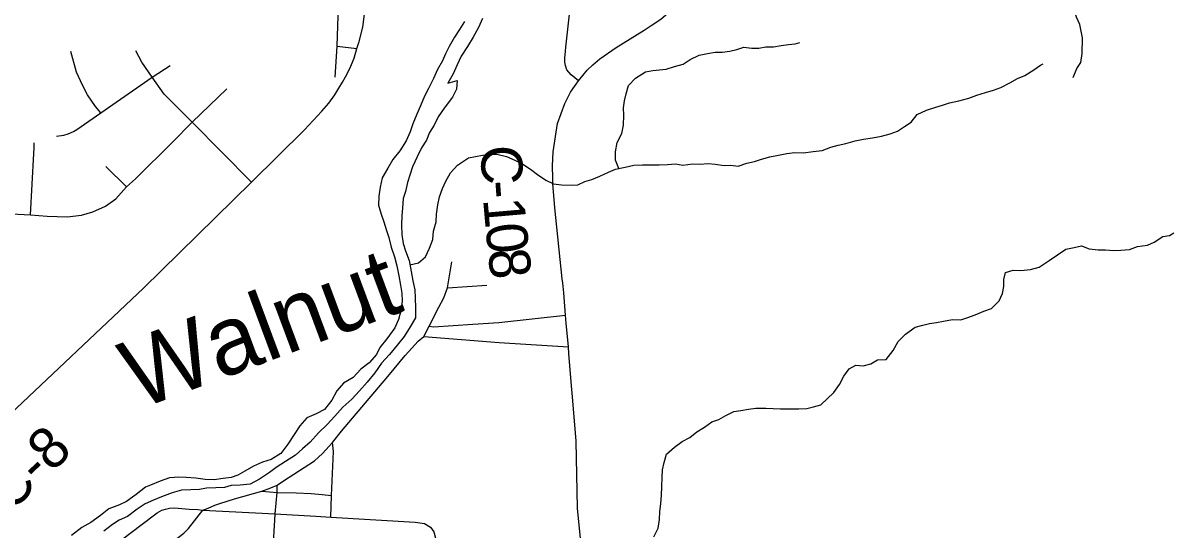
# Model space of a CAD drawing. Extents: x 114843 to 284848, y 317643 to 566895.
# Drawn here: x 232630 to 241023, y 425802 to 429497 of the extents above; entities that cross this region are included whole.
import ezdxf

# ---------------------------------------------------------------- set-up
doc = ezdxf.new("R2010")
doc.units = 0
for name, color, linetype in [('GM_X_City_Street', 7, 'Continuous'), ('GM_X_County_Road', 7, 'Continuous'), ('GM_X_County_Road_Text', 7, 'Continuous'), ('GM_X_Major_River', 7, 'Continuous'), ('GM_X_Major_River_Text', 7, 'Continuous'), ('GM_X_Minor_River', 7, 'Continuous'), ('GM_X_Township_Road', 7, 'Continuous')]:
    doc.layers.add(name, color=color, linetype=linetype)

msp = doc.modelspace()

# ---------------------------------------------------------------- linework, layer by layer
at = {"layer": 'GM_X_City_Street'}
for p, q in [((234920.5, 429328.2), (235064.7, 429311)), ((233572.8, 429102), (233703.2, 429186.4)), ((233863, 428774.6), (234117.3, 429016.6)), ((233385.6, 428302.1), (233233.8, 428451.7))]:
    msp.add_line(p, q, dxfattribs=at)
for points in [[(234907.4, 429101.5), (234920.5, 429328.2), (234939.7, 429916), (234954.3, 430287.1)], [(236680, 429076.1), (236626.7, 429119.7), (236596.7, 429155.8), (236585.8, 429186.6), (236580.2, 429212.8), (236580.6, 429241.9), (236585.6, 429292.5), (236589.5, 429322.1), (236624.1, 429648.6), (236625.6, 429662.8), (236656.3, 429880.2)], [(240287.9, 429099.2), (240315, 429166), (240344.4, 429208.7), (240352.4, 429274.5), (240355.8, 429389), (240336, 429486.5), (240312.3, 429539.3), (240290.6, 429600.7), (240273.3, 429645.1), (240277.1, 429710.9), (240291.5, 429778.9)], [(233197.2, 428841.7), (233159.6, 428889.7), (233101.7, 428972.8), (233063.8, 429043.5), (233020.8, 429139.1), (232978.6, 429289.6)], [(234297.4, 428337.5), (233863, 428774.6), (233659, 428977.6), (233572.8, 429102), (233496.5, 429210.7), (233452.3, 429293.7)], [(232875.3, 428671.5), (232927.6, 428679.4), (232960.5, 428689), (232998.4, 428706.7), (233023.8, 428721.2), (233197.2, 428841.7), (233572.8, 429102)], [(232362.7, 428117), (232685.9, 428099.1), (232807.6, 428089.5), (232952.8, 428085.1), (233057.9, 428095.8), (233139.1, 428122.1), (233232.1, 428162.5), (233307.2, 428216.7), (233385.6, 428302.1), (233451.1, 428360.6), (233721.1, 428628.6), (233863, 428774.6)], [(232685.9, 428099.1), (232709.9, 428545.7), (232712.1, 428587.5), (232712.1, 428624.6)], [(233157.1, 425585), (233488.3, 425837.9), (233609.2, 425926.1), (233642.2, 425945.3), (233668.8, 425953), (233698.1, 425959.9), (233734.1, 425962.1), (233842.4, 425953.4), (233904.1, 425951), (233942, 425946.5), (233981.4, 425961.2), (234028.6, 425982.1), (234066.6, 425994.1), (234173.2, 426030), (234371, 426085.6), (234437.2, 426109.5), (234483, 426128.4), (234528.6, 426160), (234755, 426307), (234815.1, 426360.2), (234886.8, 426438.8), (234952.6, 426523.3), (235033.9, 426617.6), (235291.6, 426919.5), (235417.5, 427073.6)], [(234875.1, 425896), (234879.8, 426054.1), (234895.1, 426374.4), (234886.8, 426438.8)], [(234371, 426085.6), (234482.4, 426074.7), (234622.9, 426072.8), (234731.3, 426068.7), (234812.4, 426061.5), (234879.8, 426054.1)], [(234414.9, 425412.8), (234444, 425445.3), (234450.6, 425476.5), (234449.7, 425590.8), (234465.3, 425874), (234469.8, 425919.9), (234482.4, 426074.7), (234483, 426128.4)], [(233381, 425469), (233438.6, 425507.3), (233551.9, 425586), (233803.8, 425777.6), (233835.8, 425811.9), (233942, 425946.5)], [(233942, 425946.5), (234469.8, 425919.9), (234764.7, 425901.5), (234875.1, 425896), (235490.3, 425859.4), (235558.8, 425848.2), (235601.9, 425823.1), (235625.6, 425788.2), (235637.6, 425741.4), (235634.4, 425653.5), (235642.6, 425600.9), (235654.5, 425575.6), (235697.7, 425538.8), (235754.4, 425521.6), (235984.9, 425509.6), (236170.4, 425507.1), (236726.7, 425421.4)]]:
    msp.add_lwpolyline(points, dxfattribs=at)
at = {"layer": 'GM_X_County_Road'}
for p, q in [((236607.2, 427137.3), (236591.3, 427309.6)), ((236611.4, 427085.3), (236607.2, 427137.3)), ((236632.4, 426824.9), (236611.4, 427085.3)), ((236636.6, 426772.8), (236632.4, 426824.9))]:
    msp.add_line(p, q, dxfattribs=at)
for points in [[(237159.4, 429445.6), (237211.7, 429478.1), (237281.5, 429525.6), (237386.2, 429614.6), (237525.7, 429748.5), (237596.7, 429803.7), (237663, 429844.6), (237767.5, 429883.4), (237991.5, 429922.2), (238132.9, 429934.3), (238282.8, 429930.1)], [(235080.3, 429359.3), (235088.4, 429392.7), (235109.1, 429466.6), (235122, 429581.8), (235131.2, 429662.1), (235139.3, 429803.9)], [(236491.7, 428426.1), (236490.9, 428456.9), (236494.8, 428559.2), (236526.8, 428765.3), (236580.6, 428909.4), (236623.4, 428993), (236680, 429076.1), (236744.8, 429153.3), (236784.4, 429193.4), (236835.2, 429236.6), (236955.3, 429318.6), (237159.4, 429445.6)], [(232496.1, 426608), (233509.5, 427563.5), (234297.4, 428337.5), (234681.8, 428719.6), (234810.2, 428854.2), (234859.2, 428913.6), (234903.9, 428973.8), (234934, 429021.8), (234958.8, 429065.4), (234982, 429105.5), (235013.7, 429165.6), (235044.4, 429242.2), (235064.7, 429311), (235079.1, 429354.5), (235080.3, 429359.3)], [(236561.9, 427632.4), (236507.2, 428149.5), (236494.5, 428328.4), (236492.6, 428395.2), (236491.7, 428426.1)], [(236568, 427579.1), (236565.3, 427600.7), (236561.9, 427632.4)], [(236591.3, 427309.6), (236586, 427367), (236574.1, 427530.3), (236568, 427579.1)], [(236947.4, 424182.2), (236887.7, 424267), (236806.1, 424629), (236726.7, 425421.4), (236672.6, 425960.4), (236662.7, 426449.9), (236636.6, 426772.8)]]:
    msp.add_lwpolyline(points, dxfattribs=at)
at = {"layer": 'GM_X_Major_River'}
for points in [[(235980, 429529.7), (235952.1, 429463.5), (235912.2, 429395.2), (235870.3, 429326.9), (235824.4, 429256.6), (235796.5, 429192.4), (235766.6, 429126.2), (235728.7, 429057.9), (235796.8, 429078.1), (235790.9, 429014), (235763, 428955.8), (235701.1, 428877.4), (235657.2, 428813.1), (235627.3, 428752.9), (235593.3, 428698.7), (235573.4, 428644.5), (235535.5, 428588.3), (235503.6, 428522), (235469.7, 428447.8), (235451.9, 428387.6), (235434, 428335.4), (235418.1, 428269.2), (235402.2, 428219), (235396.3, 428148.8), (235392.4, 428094.7), (235390.6, 428022.5), (235392.7, 427956.4), (235402.9, 427890.2), (235419.1, 427836.1), (235445.3, 427766), (235459.5, 427685.9), (235473.6, 427617.7), (235487.8, 427551.6), (235489.9, 427493.5), (235492.1, 427419.3), (235492.3, 427347.1), (235452.4, 427282.9), (235408.4, 427212.6), (235358.5, 427148.3), (235302.6, 427082), (235244.7, 427017.7), (235196.8, 426947.4), (235138.8, 426879), (235082.9, 426816.7), (235028.9, 426754.4), (234963, 426698.1), (234905, 426631.8), (234849.1, 426571.5), (234785.1, 426509.2), (234725.2, 426440.8), (234667.2, 426392.6), (234617.3, 426348.3), (234545.3, 426300), (234477.3, 426257.7), (234427.3, 426221.5), (234355.3, 426173.2), (234287.3, 426134.9), (234213.2, 426128.7), (234149.1, 426126.5), (234099.1, 426112.4), (234037, 426110.2), (233968.9, 426106), (233916.8, 426097.9), (233854.8, 426093.7), (233786.7, 426091.5), (233718.6, 426073.3), (233640.6, 426043), (233580.6, 426018.8), (233520.5, 425992.5), (233462.5, 425954.3), (233392.6, 425900), (233332.5, 425873.8), (233282.5, 425841.5), (233218.6, 425793.3)], [(235849.9, 429509.3), (235811.9, 429451.1), (235776, 429394.8), (235738.1, 429326.6), (235710.2, 429272.4), (235688.3, 429222.2), (235652.4, 429158), (235622.5, 429093.7), (235586.6, 429019.5), (235558.7, 428965.2), (235528.8, 428893), (235502.9, 428832.8), (235473, 428762.5), (235453.1, 428704.3), (235423.2, 428638.1), (235377.3, 428565.8), (235327.4, 428501.5), (235291.5, 428439.3)], [(235291.5, 428439.3), (235249.6, 428369), (235233.8, 428300.8), (235225.9, 428234.6), (235222, 428170.4), (235242.2, 428104.3), (235262.4, 428048.2), (235280.5, 427984.1), (235296.7, 427934.1), (235314.9, 427863.9), (235339, 427793.8), (235355.2, 427727.7), (235371.4, 427653.6), (235383.6, 427585.4), (235391.7, 427527.3), (235393.9, 427469.2), (235386, 427399), (235368.1, 427336.8), (235342.2, 427274.5), (235284.3, 427194.2), (235232.4, 427131.9), (235208.5, 427081.7), (235154.5, 427021.4), (235094.5, 426973.1), (235038.6, 426912.8), (234966.6, 426872.6), (234918.7, 426816.3), (234882.7, 426748), (234828.8, 426679.7), (234766.8, 426649.5), (234700.8, 426619.2), (234648.8, 426560.9), (234606.9, 426498.7), (234561, 426426.4), (234511.1, 426360.1), (234439.1, 426315.8), (234377, 426295.6), (234311, 426267.3), (234247, 426231.1), (234197, 426200.8), (234147, 426184.7), (234088.9, 426176.5), (234024.8, 426168.3), (233958.7, 426170.2), (233890.6, 426180), (233820.5, 426183.8), (233766.4, 426185.7), (233698.4, 426181.5), (233630.3, 426157.3), (233560.3, 426129)], [(233560.3, 426129), (233522.3, 426114.9), (233456.3, 426060.6), (233384.3, 426010.2), (233334.3, 425986), (233256.2, 425955.8), (233194.3, 425907.5), (233124.3, 425857.2), (233058.3, 425820.9), (232984.3, 425762.6)]]:
    msp.add_lwpolyline(points, dxfattribs=at)
at = {"layer": 'GM_X_Minor_River'}
for points in [[(236974.7, 428436.1), (236951.3, 428496.9), (236951.4, 428559.1), (236961.5, 428625.2), (236995.7, 428691.3), (237009.8, 428751.5), (237011.9, 428825.6), (237010, 428877.8), (237016.1, 428929.9), (237028.2, 428980), (237044.3, 429042.1), (237096.5, 429096.2), (237168.6, 429142.1), (237222.6, 429150), (237320.7, 429161.9), (237380.8, 429179.8), (237444.9, 429197.7), (237495, 429231.7), (237561, 429263.6), (237621.1, 429275.5), (237677.2, 429285.4), (237727.2, 429285.3), (237783.2, 429293.2), (237835.3, 429305.1), (237887.3, 429321.1), (237945.4, 429314.9), (237995.4, 429314.8), (238047.4, 429322.7), (238103.5, 429324.6), (238157.5, 429334.5), (238211.6, 429340.4), (238261.6, 429344.3), (238293.7, 429354.3)], [(235450.8, 427734.6), (235515, 427750), (235565.1, 427792), (235593.3, 427856.1), (235617.4, 427918.2), (235623.5, 427980.4), (235643.7, 428048.5), (235645.8, 428104.6), (235653.9, 428170.8), (235666, 428230.9), (235690.1, 428291), (235712.3, 428345.1), (235746.4, 428405.2), (235798.5, 428461.2), (235878.7, 428515.2), (235928.7, 428523.1), (235980.8, 428533.1), (236030.8, 428539), (236084.9, 428540.8), (236154.9, 428524.7), (236216.8, 428498.5), (236274.8, 428468.3), (236330.8, 428432.1), (236382.7, 428393.8), (236442.7, 428351.6), (236498.7, 428325.4), (236556.7, 428317.3), (236626.8, 428315.1), (236676.8, 428317), (236726.9, 428343), (236776.9, 428356.9), (236837, 428380.9), (236899.1, 428410.8), (236951.2, 428430.7), (237021.2, 428446.6), (237085.3, 428460.5), (237147.3, 428462.4), (237203.4, 428464.3), (237269.4, 428464.2), (237329.4, 428466), (237387.5, 428471.9), (237441.5, 428461.8), (237513.6, 428469.7), (237565.6, 428467.6), (237625.6, 428473.4), (237677.6, 428467.3), (237741.7, 428459.2), (237791.7, 428461.1), (237843.7, 428452.9), (237907.8, 428474.8), (237963.9, 428488.8), (238013.9, 428504.7), (238076, 428522.6), (238140.1, 428534.5), (238200.1, 428546.4), (238258.2, 428552.3), (238322.2, 428550.2), (238392.2, 428560.1), (238456.3, 428567.9), (238520.4, 428591.9), (238574.4, 428607.8), (238630.5, 428619.7), (238698.6, 428637.6), (238758.6, 428651.5), (238824.7, 428661.4), (238890.8, 428673.3), (238952.8, 428689.2), (239006.9, 428709.1), (239057, 428743.1), (239107.1, 428775.1), (239149.2, 428829.2), (239217.3, 428861.1), (239285.4, 428885), (239335.4, 428898.9), (239385.5, 428914.9), (239453.6, 428930.8), (239527.6, 428948.7), (239585.7, 428970.6), (239647.8, 428990.5), (239705.9, 429008.4), (239759.9, 429028.4), (239826, 429062.3), (239882.1, 429092.3), (239934.2, 429114.2), (240000.3, 429156.2), (240050.4, 429190.2), (240068.4, 429200.2)], [(240698.3, 427847.3), (240756.3, 427867.3), (240828.4, 427879.1), (240878.5, 427899.1), (240940.6, 427941.1), (240990.6, 427949), (241022.7, 427967)], [(237230.3, 425751), (237260.4, 425815.1), (237270.5, 425877.3), (237274.6, 425935.5), (237280.8, 425993.6), (237284.9, 426055.8), (237289, 426115.9), (237291.1, 426184.1), (237293.2, 426240.2), (237305.3, 426294.4), (237323.5, 426354.5), (237381.6, 426406.5), (237437.7, 426446.5), (237491.8, 426476.5), (237543.9, 426516.4), (237600, 426552.4), (237654.1, 426590.4), (237704.2, 426606.4), (237754.3, 426636.3), (237814.4, 426666.3), (237864.4, 426672.2), (237920.4, 426682.1), (237974.5, 426690), (238046.5, 426689.9), (238154.6, 426685.6), (238286.7, 426685.3), (238344.7, 426687.2), (238394.8, 426699.1), (238446.8, 426713.1), (238543.1, 426805.1), (238583.2, 426863.2), (238615.3, 426923.3), (238653.4, 426975.3), (238703.5, 427003.3), (238757.5, 426997.2), (238811.6, 427013.1), (238861.7, 427041.1), (238923.7, 427045), (238973.9, 427111), (239012, 427175.1), (239064.2, 427229.1), (239136.3, 427281.1), (239190.4, 427295.1), (239240.4, 427307), (239290.5, 427314.9), (239342.5, 427324.8), (239408.6, 427336.7), (239468.6, 427334.6), (239526.7, 427352.5), (239584.7, 427374.4), (239636.8, 427396.4), (239690.9, 427416.3), (239749, 427472.3), (239773.1, 427526.4), (239781.2, 427576.6), (239781.3, 427626.7), (239795.4, 427678.8), (239849.5, 427696.7), (239905.5, 427692.6), (239975.6, 427700.5), (240039.6, 427718.4), (240111.8, 427766.4), (240173.9, 427808.3), (240234, 427848.3), (240294.1, 427860.2), (240348.1, 427872.1), (240404.1, 427852), (240470.1, 427843.8), (240522.2, 427843.7), (240582.2, 427839.6), (240636.2, 427841.4), (240698.3, 427847.3)]]:
    msp.add_lwpolyline(points, dxfattribs=at)
at = {"layer": 'GM_X_Township_Road'}
msp.add_line((235726.3, 427565.8), (236012.2, 427587.5), dxfattribs=at)
for points in [[(235663.5, 427425.7), (235698.8, 427495), (235726.3, 427565.8), (235756.6, 427756.2)], [(235417.5, 427073.6), (235511.1, 427179.1), (235552.8, 427212.8), (235592.8, 427287.2), (235663.5, 427425.7)], [(235592.8, 427287.2), (235623.5, 427281.9), (235911.1, 427301.9), (236100.7, 427315.4), (236586, 427367)], [(235552.8, 427212.8), (236102.7, 427169.3), (236607.2, 427137.3)]]:
    msp.add_lwpolyline(points, dxfattribs=at)

# ---------------------------------------------------------------- texts
at = {"layer": 'GM_X_County_Road_Text'}
for s, height, rotation, p in [('C', 300, 271.30476, (235969.1, 428604.6)), ('-', 300, 274.10888, (235975.5, 428342.2)), ('1', 300, 274.95286, (235984.7, 428214.5)), ('0', 300, 275.74959, (236001, 428025.9)), ('8', 300, 275.95419, (236019.7, 427840.8)), ('C-8', 300.01, 44.14422, (232537.4, 425922))]:
    msp.add_text(s, height=height, rotation=rotation, dxfattribs=at).set_placement(p)
at = {"layer": 'GM_X_Major_River_Text'}
msp.add_text('Walnut', height=500.04, rotation=20.41929, dxfattribs=at).set_placement((233470.1, 426676.8))

doc.saveas('drawing.dxf')
